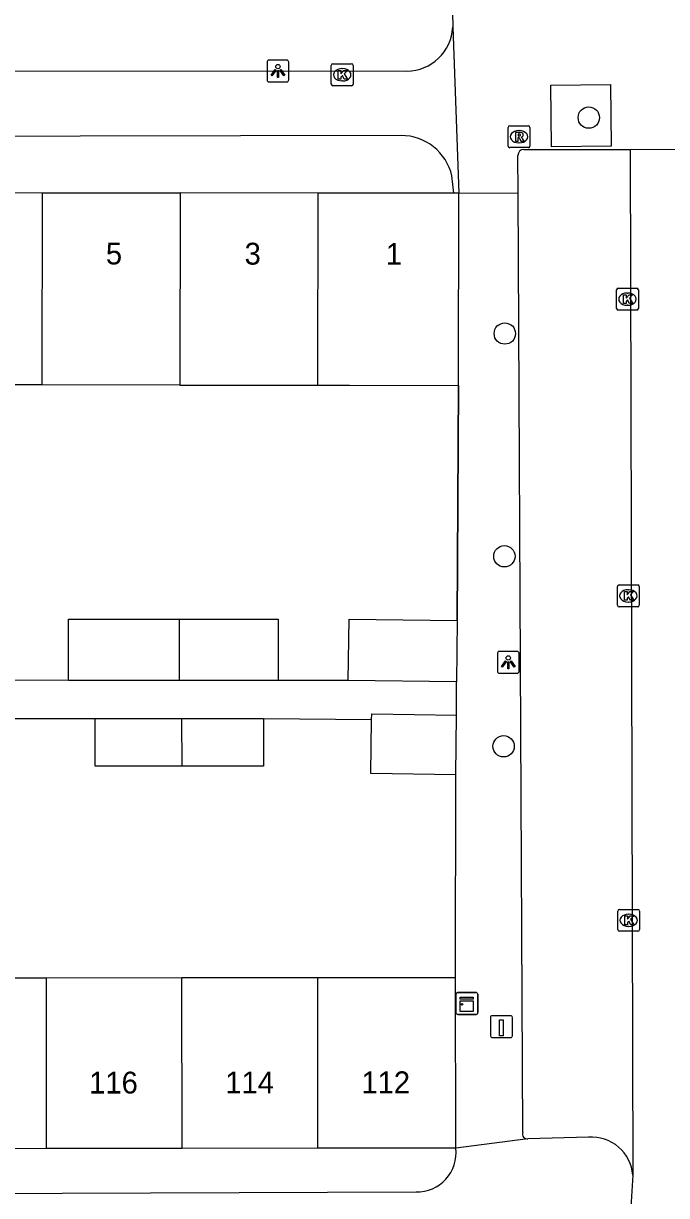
# Model space of a CAD drawing. Extents: x 160732 to 162105, y 387428 to 388479.
# Drawn here: x 161368.9 to 161398.4, y 388086.9 to 388140.6 of the extents above; entities that cross this region are included whole.
import ezdxf

# ---------------------------------------------------------------- set-up
doc = ezdxf.new("R2010")
doc.units = 0
for name, color, linetype in [('IMGEO_Boom', 7, 'Continuous'), ('IMGEO_Kast', 7, 'Continuous'), ('IMGEO_Kolk', 7, 'Continuous'), ('IMGEO_Laadpaal', 7, 'Continuous'), ('IMGEO_Lichtpunt', 7, 'Continuous'), ('IMGEO_Muur', 7, 'Continuous'), ('IMGEO_Pand', 7, 'Continuous'), ('IMGEO_Pand_nummerreeks', 7, 'Continuous'), ('IMGEO_Rijbaan_lokaal_open', 7, 'Continuous'), ('IMGEO_Rioolput', 7, 'Continuous'), ('IMGEO_Voetpad_open', 7, 'Continuous')]:
    doc.layers.add(name, color=color, linetype=linetype)

msp = doc.modelspace()

# ---------------------------------------------------------------- linework, layer by layer
at = {"layer": 'IMGEO_Boom'}
for centre in [(161394.802, 388136.29), (161390.955, 388126.395), (161390.937, 388116.191), (161390.9, 388107.481)]:
    msp.add_circle(centre, 0.489, dxfattribs=at)
at = {"layer": 'IMGEO_Kast'}
for p, q in [((161388.716, 388095.273), (161388.716, 388096.114)), ((161388.716, 388096.114), (161388.716, 388095.273)), ((161388.791, 388096.198), (161389.632, 388096.198)), ((161389.632, 388096.198), (161388.791, 388096.198)), ((161389.716, 388096.123), (161389.716, 388095.282)), ((161389.716, 388095.282), (161389.716, 388096.123)), ((161389.641, 388095.198), (161388.8, 388095.198)), ((161388.8, 388095.198), (161389.641, 388095.198))]:
    msp.add_line(p, q, dxfattribs=at)
for points in [[(161388.911, 388095.988), (161389.511, 388095.988), (161389.511, 388095.903), (161388.911, 388095.903), (161388.911, 388095.988)], [(161388.911, 388095.813), (161389.511, 388095.813), (161389.511, 388095.324), (161388.911, 388095.324), (161388.911, 388095.813)]]:
    msp.add_lwpolyline(points, dxfattribs=at)
msp.add_circle((161388.995, 388095.662), 0.0377, dxfattribs=at)
for centre, start, end in [((161388.794, 388096.12), 92.4484, 184.2845), ((161388.794, 388096.12), 92.4484, 184.2845), ((161389.638, 388096.12), 2.4484, 94.2845), ((161389.638, 388096.12), 2.4484, 94.2845), ((161388.794, 388095.276), 182.4484, 274.2845), ((161388.794, 388095.276), 182.4484, 274.2845), ((161389.638, 388095.276), 272.4484, 4.2845), ((161389.638, 388095.276), 272.4484, 4.2845)]:
    msp.add_arc(centre, 0.0779, start, end, dxfattribs=at)
at = {"layer": 'IMGEO_Kolk'}
for p, q in [((161383.007, 388137.825), (161383.007, 388138.677)), ((161383.082, 388138.751), (161383.934, 388138.751)), ((161384.008, 388138.677), (161384.008, 388137.825)), ((161383.495, 388138.531), (161383.52, 388138.531)), ((161383.934, 388137.751), (161383.082, 388137.751)), ((161383.518, 388137.971), (161383.493, 388137.971)), ((161396.146, 388128.47), (161396.998, 388128.47)), ((161396.071, 388127.544), (161396.071, 388128.396)), ((161396.559, 388128.25), (161396.584, 388128.25)), ((161397.072, 388128.396), (161397.072, 388127.544)), ((161396.998, 388127.47), (161396.146, 388127.47)), ((161396.582, 388127.69), (161396.557, 388127.69)), ((161396.113, 388113.947), (161396.113, 388114.799)), ((161396.188, 388114.873), (161397.04, 388114.873)), ((161396.601, 388114.653), (161396.626, 388114.653)), ((161397.114, 388114.799), (161397.114, 388113.947)), ((161396.624, 388114.093), (161396.599, 388114.093)), ((161397.04, 388113.873), (161396.188, 388113.873)), ((161396.201, 388100.009), (161397.053, 388100.009)), ((161396.126, 388099.083), (161396.126, 388099.935)), ((161396.614, 388099.789), (161396.639, 388099.789)), ((161397.127, 388099.935), (161397.127, 388099.083)), ((161397.053, 388099.009), (161396.201, 388099.009)), ((161396.637, 388099.229), (161396.612, 388099.229))]:
    msp.add_line(p, q, dxfattribs=at)
for points in [[(161383.007, 388137.825), (161383.007, 388138.677)], [(161383.082, 388138.751), (161383.934, 388138.751)], [(161384.008, 388138.677), (161384.008, 388137.825)], [(161383.328, 388138.451), (161383.451, 388138.451), (161383.451, 388138.3), (161383.581, 388138.451), (161383.745, 388138.451), (161383.599, 388138.3), (161383.752, 388138.051), (161383.6, 388138.051), (161383.515, 388138.215), (161383.451, 388138.148), (161383.451, 388138.051), (161383.328, 388138.051), (161383.328, 388138.451)], [(161383.934, 388137.751), (161383.082, 388137.751)], [(161396.146, 388128.47), (161396.998, 388128.47)], [(161396.071, 388127.544), (161396.071, 388128.396)], [(161396.392, 388128.17), (161396.515, 388128.17), (161396.515, 388128.019), (161396.645, 388128.17), (161396.809, 388128.17), (161396.663, 388128.019), (161396.816, 388127.77), (161396.664, 388127.77), (161396.579, 388127.934), (161396.515, 388127.867), (161396.515, 388127.77), (161396.392, 388127.77), (161396.392, 388128.17)], [(161397.072, 388128.396), (161397.072, 388127.544)], [(161396.998, 388127.47), (161396.146, 388127.47)], [(161396.113, 388113.947), (161396.113, 388114.799)], [(161396.188, 388114.873), (161397.04, 388114.873)], [(161396.434, 388114.573), (161396.557, 388114.573), (161396.557, 388114.422), (161396.687, 388114.573), (161396.851, 388114.573), (161396.705, 388114.422), (161396.858, 388114.173), (161396.706, 388114.173), (161396.621, 388114.337), (161396.557, 388114.27), (161396.557, 388114.173), (161396.434, 388114.173), (161396.434, 388114.573)], [(161397.114, 388114.799), (161397.114, 388113.947)], [(161397.04, 388113.873), (161396.188, 388113.873)], [(161396.201, 388100.009), (161397.053, 388100.009)], [(161396.126, 388099.083), (161396.126, 388099.935)], [(161396.447, 388099.709), (161396.57, 388099.709), (161396.57, 388099.558), (161396.7, 388099.709), (161396.864, 388099.709), (161396.718, 388099.558), (161396.871, 388099.309), (161396.719, 388099.309), (161396.634, 388099.473), (161396.57, 388099.406), (161396.57, 388099.309), (161396.447, 388099.309), (161396.447, 388099.709)], [(161397.127, 388099.935), (161397.127, 388099.083)], [(161397.053, 388099.009), (161396.201, 388099.009)]]:
    msp.add_lwpolyline(points, dxfattribs=at)
for centre, start, end in [((161383.084, 388138.675), 91.552, 178.448), ((161383.084, 388138.675), 91.552, 178.448), ((161383.932, 388138.675), 1.552, 88.448), ((161383.932, 388138.675), 1.552, 88.448), ((161383.084, 388137.827), 181.552, 268.448), ((161383.084, 388137.827), 181.552, 268.448), ((161383.932, 388137.827), 271.552, 358.448), ((161383.932, 388137.827), 271.552, 358.448), ((161396.148, 388128.394), 91.552, 178.448), ((161396.148, 388128.394), 91.552, 178.448), ((161396.996, 388128.394), 1.552, 88.448), ((161396.996, 388128.394), 1.552, 88.448), ((161396.148, 388127.546), 181.552, 268.448), ((161396.148, 388127.546), 181.552, 268.448), ((161396.996, 388127.546), 271.552, 358.448), ((161396.996, 388127.546), 271.552, 358.448), ((161396.19, 388114.797), 91.552, 178.448), ((161396.19, 388114.797), 91.552, 178.448), ((161397.038, 388114.797), 1.552, 88.448), ((161397.038, 388114.797), 1.552, 88.448), ((161396.19, 388113.949), 181.552, 268.448), ((161396.19, 388113.949), 181.552, 268.448), ((161397.038, 388113.949), 271.552, 358.448), ((161397.038, 388113.949), 271.552, 358.448), ((161396.203, 388099.933), 91.552, 178.448), ((161396.203, 388099.933), 91.552, 178.448), ((161397.051, 388099.933), 1.552, 88.448), ((161397.051, 388099.933), 1.552, 88.448), ((161396.203, 388099.085), 181.552, 268.448), ((161396.203, 388099.085), 181.552, 268.448), ((161397.051, 388099.085), 271.552, 358.448), ((161397.051, 388099.085), 271.552, 358.448)]:
    msp.add_arc(centre, 0.0765, start, end, dxfattribs=at)
for centre, major_axis, ratio, start_param, end_param in [((161383.494, 388138.251), (-0.387, 0.002), 0.722429, 4.712389, 7.853982), ((161383.519, 388138.251), (-0.39, 0.002), 0.717154, 1.570796, 4.712389), ((161396.558, 388127.97), (-0.387, 0.002), 0.722429, 4.712389, 7.853982), ((161396.583, 388127.97), (-0.39, 0.002), 0.717154, 1.570796, 4.712389), ((161396.6, 388114.373), (-0.387, 0.002), 0.722429, 4.712389, 7.853982), ((161396.625, 388114.373), (-0.39, 0.002), 0.717154, 1.570796, 4.712389), ((161396.613, 388099.509), (-0.387, 0.002), 0.722429, 4.712389, 7.853982), ((161396.638, 388099.509), (-0.39, 0.002), 0.717154, 1.570796, 4.712389)]:
    msp.add_ellipse(centre, major_axis=major_axis, ratio=ratio, start_param=start_param, end_param=end_param, dxfattribs=at)
at = {"layer": 'IMGEO_Laadpaal'}
for p, q in [((161391.217, 388095.138), (161390.376, 388095.138)), ((161391.217, 388095.138), (161390.376, 388095.138)), ((161390.301, 388095.054), (161390.301, 388094.213)), ((161390.301, 388095.054), (161390.301, 388094.213)), ((161391.301, 388094.222), (161391.301, 388095.063)), ((161391.301, 388094.222), (161391.301, 388095.063)), ((161390.385, 388094.138), (161391.226, 388094.138)), ((161390.385, 388094.138), (161391.226, 388094.138))]:
    msp.add_line(p, q, dxfattribs=at)
msp.add_lwpolyline([(161390.716, 388094.951), (161390.876, 388094.951), (161390.876, 388094.218), (161390.716, 388094.218), (161390.716, 388094.951)], dxfattribs=at)
for centre, start, end in [((161390.379, 388095.06), 92.4484, 184.2845), ((161390.379, 388095.06), 92.4484, 184.2845), ((161391.223, 388095.06), 2.4484, 94.2845), ((161391.223, 388095.06), 2.4484, 94.2845), ((161390.379, 388094.216), 182.4484, 274.2845), ((161390.379, 388094.216), 182.4484, 274.2845), ((161391.223, 388094.216), 272.4484, 4.2845), ((161391.223, 388094.216), 272.4484, 4.2845)]:
    msp.add_arc(centre, 0.0779, start, end, dxfattribs=at)
at = {"layer": 'IMGEO_Lichtpunt'}
for p, q in [((161380.065, 388138.828), (161380.065, 388138.021)), ((161380.065, 388138.828), (161380.065, 388138.021)), ((161380.967, 388138.923), (161380.159, 388138.923)), ((161380.967, 388138.923), (161380.159, 388138.923)), ((161381.061, 388138.021), (161381.061, 388138.828)), ((161381.061, 388138.021), (161381.061, 388138.828)), ((161380.159, 388137.927), (161380.967, 388137.927)), ((161380.159, 388137.927), (161380.967, 388137.927)), ((161391.517, 388111.829), (161390.709, 388111.829)), ((161391.517, 388111.829), (161390.709, 388111.829)), ((161390.615, 388111.734), (161390.615, 388110.927)), ((161390.615, 388111.734), (161390.615, 388110.927)), ((161391.611, 388110.927), (161391.611, 388111.734)), ((161391.611, 388110.927), (161391.611, 388111.734)), ((161390.709, 388110.833), (161391.517, 388110.833)), ((161390.709, 388110.833), (161391.517, 388110.833))]:
    msp.add_line(p, q, dxfattribs=at)
for points in [[(161380.439, 388138.492), (161380.478, 388138.464), (161380.29, 388138.202), (161380.252, 388138.229), (161380.439, 388138.492)], [(161380.541, 388138.444), (161380.588, 388138.444), (161380.588, 388138.122), (161380.541, 388138.122), (161380.541, 388138.444)], [(161380.651, 388138.464), (161380.689, 388138.491), (161380.876, 388138.229), (161380.837, 388138.201), (161380.651, 388138.464)], [(161390.989, 388111.398), (161391.028, 388111.37), (161390.84, 388111.108), (161390.802, 388111.135), (161390.989, 388111.398)], [(161391.091, 388111.35), (161391.138, 388111.35), (161391.138, 388111.028), (161391.091, 388111.028), (161391.091, 388111.35)], [(161391.201, 388111.37), (161391.239, 388111.397), (161391.426, 388111.135), (161391.387, 388111.107), (161391.201, 388111.37)]]:
    msp.add_lwpolyline(points, dxfattribs=at)
for centre in [(161380.564, 388138.626), (161391.114, 388111.532)]:
    msp.add_circle(centre, 0.0994, dxfattribs=at)
for centre, start, end in [((161380.159, 388138.828), 90, 180), ((161380.159, 388138.828), 90, 180), ((161380.967, 388138.828), 0, 90), ((161380.967, 388138.828), 0, 90), ((161380.159, 388138.021), 180, 270), ((161380.159, 388138.021), 180, 270), ((161380.967, 388138.021), 270, 0), ((161380.967, 388138.021), 270, 360), ((161390.709, 388111.734), 90, 180), ((161390.709, 388111.734), 90, 180), ((161391.517, 388111.734), 0, 90), ((161391.517, 388111.734), 0, 90), ((161390.709, 388110.927), 180, 270), ((161390.709, 388110.927), 180, 270), ((161391.517, 388110.927), 270, 0), ((161391.517, 388110.927), 270, 360)]:
    msp.add_arc(centre, 0.0946, start, end, dxfattribs=at)
at = {"layer": 'IMGEO_Muur'}
msp.add_lwpolyline([(161388.833, 388124.015), (161388.776, 388113.253)], dxfattribs=at)
at = {"layer": 'IMGEO_Pand'}
for points in [[(161363.449, 388132.854), (161369.768, 388132.846)], [(161369.768, 388132.846), (161369.756, 388124.041)], [(161369.768, 388132.846), (161376.087, 388132.837)], [(161376.087, 388132.837), (161376.075, 388124.032)], [(161382.406, 388132.829), (161376.087, 388132.837)], [(161382.394, 388124.024), (161382.406, 388132.829)], [(161388.614, 388132.82), (161382.406, 388132.829)], [(161388.845, 388132.82), (161388.614, 388132.82)], [(161388.833, 388124.015), (161388.845, 388132.82)], [(161369.756, 388124.041), (161363.437, 388124.049)], [(161376.075, 388124.032), (161369.756, 388124.041)], [(161376.075, 388124.032), (161382.394, 388124.024)], [(161382.394, 388124.024), (161383.834, 388124.022), (161388.833, 388124.015)], [(161370.977, 388110.499), (161370.977, 388113.314), (161376.06, 388113.314)], [(161376.057, 388110.499), (161376.06, 388113.314)], [(161376.06, 388113.314), (161380.568, 388113.314), (161380.568, 388110.499)], [(161383.787, 388110.499), (161383.822, 388113.314), (161388.776, 388113.253)], [(161388.776, 388113.253), (161388.742, 388110.439)], [(161376.057, 388110.499), (161370.977, 388110.499)], [(161380.568, 388110.499), (161376.057, 388110.499)], [(161388.742, 388110.439), (161383.787, 388110.499)], [(161376.153, 388108.741), (161372.198, 388108.741)], [(161376.155, 388106.571), (161372.198, 388106.571), (161372.198, 388108.741)], [(161376.153, 388108.741), (161376.155, 388106.571)], [(161379.898, 388108.741), (161376.153, 388108.741)], [(161379.898, 388108.741), (161379.898, 388106.571), (161376.155, 388106.571)], [(161388.707, 388106.181), (161384.817, 388106.24), (161384.855, 388108.699)], [(161384.855, 388108.699), (161384.859, 388108.974), (161388.749, 388108.915)], [(161388.707, 388106.181), (161388.749, 388108.915)], [(161363.751, 388096.87), (161369.958, 388096.877)], [(161369.958, 388096.877), (161376.165, 388096.883)], [(161369.966, 388089.051), (161369.958, 388096.877)], [(161376.165, 388096.883), (161382.372, 388096.889)], [(161376.173, 388089.057), (161376.165, 388096.883)], [(161382.372, 388096.889), (161383.699, 388096.89), (161388.698, 388096.895)], [(161382.372, 388096.889), (161382.38, 388089.063)], [(161388.705, 388089.069), (161388.698, 388096.895)], [(161369.966, 388089.051), (161363.759, 388089.045)], [(161376.173, 388089.057), (161369.966, 388089.051)], [(161382.38, 388089.063), (161376.173, 388089.057)], [(161388.705, 388089.069), (161382.38, 388089.063)]]:
    msp.add_lwpolyline(points, dxfattribs=at)
at = {"layer": 'IMGEO_Rijbaan_lokaal_open'}
for points in [[(161396.701, 388134.826), (161403.132, 388134.842)], [(161396.701, 388134.826), (161396.819, 388087.83)], [(161396.819, 388087.83), (161396.727, 388086.367)]]:
    msp.add_lwpolyline(points, dxfattribs=at)
at = {"layer": 'IMGEO_Rioolput'}
for p, q in [((161391.105, 388134.985), (161391.105, 388135.837)), ((161391.18, 388135.911), (161392.032, 388135.911)), ((161391.593, 388135.691), (161391.618, 388135.691)), ((161392.106, 388135.837), (161392.106, 388134.985)), ((161392.032, 388134.911), (161391.18, 388134.911)), ((161391.616, 388135.131), (161391.591, 388135.131))]:
    msp.add_line(p, q, dxfattribs=at)
for points in [[(161391.105, 388134.985), (161391.105, 388135.837)], [(161391.18, 388135.911), (161392.032, 388135.911)], [(161391.694, 388135.609), (161391.442, 388135.611), (161391.442, 388135.211)], [(161391.62, 388135.53), (161391.566, 388135.53), (161391.566, 388135.449)], [(161391.566, 388135.449), (161391.618, 388135.449)], [(161392.106, 388135.837), (161392.106, 388134.985)], [(161392.032, 388134.911), (161391.18, 388134.911)], [(161391.442, 388135.211), (161391.566, 388135.211), (161391.566, 388135.373), (161391.577, 388135.373)], [(161391.624, 388135.344), (161391.695, 388135.211), (161391.835, 388135.211), (161391.77, 388135.337)]]:
    msp.add_lwpolyline(points, dxfattribs=at)
for centre, radius, start, end in [((161391.182, 388135.835), 0.0765, 91.552, 178.448), ((161391.182, 388135.835), 0.0765, 91.552, 178.448), ((161391.602, 388135.638), 0.19, 274.7715, 282.9687), ((161391.626, 388135.434), 0.0964, 77.0061, 93.1865), ((161391.64, 388135.491), 0.0378, 276.6634, 79.6772), ((161391.693, 388135.499), 0.109, 350.3612, 89.416), ((161391.691, 388135.499), 0.112, 277.5842, 350.9817), ((161392.03, 388135.835), 0.0765, 1.552, 88.448), ((161392.03, 388135.835), 0.0765, 1.552, 88.448), ((161391.182, 388134.987), 0.0765, 181.552, 268.448), ((161391.182, 388134.987), 0.0765, 181.552, 268.448), ((161391.576, 388135.32), 0.0533, 26.0293, 88.6989), ((161391.675, 388135.284), 0.108, 29.5134, 73.7905), ((161392.03, 388134.987), 0.0765, 271.552, 358.448), ((161392.03, 388134.987), 0.0765, 271.552, 358.448)]:
    msp.add_arc(centre, radius, start, end, dxfattribs=at)
for centre, major_axis, ratio, start_param, end_param in [((161391.592, 388135.411), (-0.387, 0.002), 0.722429, 4.712389, 7.853982), ((161391.617, 388135.411), (-0.39, 0.002), 0.717154, 1.570796, 4.712389)]:
    msp.add_ellipse(centre, major_axis=major_axis, ratio=ratio, start_param=start_param, end_param=end_param, dxfattribs=at)
at = {"layer": 'IMGEO_Voetpad_open'}
for points in [[(161388.564, 388141.121), (161388.567, 388140.428)], [(161388.567, 388140.428), (161388.845, 388132.82)], [(161364.255, 388138.437), (161386.467, 388138.421)], [(161395.8, 388137.801), (161395.821, 388134.972), (161393.088, 388134.952), (161393.067, 388137.781), (161395.8, 388137.801)], [(161386.202, 388135.464), (161364.137, 388135.422), (161338.101, 388135.372)], [(161391.565, 388132.841), (161391.557, 388134.556)], [(161391.823, 388134.833), (161396.701, 388134.826)], [(161388.614, 388132.82), (161388.529, 388133.614)], [(161388.845, 388132.82), (161391.565, 388132.841)], [(161391.773, 388089.785), (161391.565, 388132.841)], [(161388.776, 388113.253), (161388.833, 388124.015)], [(161370.977, 388110.499), (161367.93, 388110.516)], [(161383.787, 388110.499), (161380.568, 388110.499)], [(161388.749, 388108.915), (161388.742, 388110.439)], [(161372.198, 388108.741), (161367.698, 388108.741)], [(161384.855, 388108.699), (161379.898, 388108.741)], [(161388.698, 388096.895), (161388.707, 388106.181)], [(161392.013, 388089.498), (161392.006, 388089.496), (161388.705, 388089.069)], [(161394.79, 388089.566), (161392.013, 388089.498)], [(161338.221, 388086.886), (161386.887, 388087.066)]]:
    msp.add_lwpolyline(points, dxfattribs=at)
for centre, radius, start, end in [((161386.462, 388140.529), 2.108, 270.1434, 357.2622), ((161386.223, 388133.102), 2.362, 12.5182, 90.5113), ((161391.83, 388134.56), 0.273, 91.5046, 180.8164), ((161391.98, 388089.714), 0.219, 161.0877, 278.7195), ((161394.939, 388087.687), 1.885, 4.3607, 94.5392), ((161386.942, 388088.843), 1.778, 268.2354, 7.3084)]:
    msp.add_arc(centre, radius, start, end, dxfattribs=at)

# ---------------------------------------------------------------- texts
at = {"layer": 'IMGEO_Pand_nummerreeks'}
for s, rotation, p in [('5', 359.9227, (161372.681, 388129.561)), ('3', 359.9227, (161379.035, 388129.553)), ('1', 359.9227, (161385.502, 388129.544)), ('116', 0.0563, (161371.915, 388091.572)), ('114', 0.0563, (161378.152, 388091.578)), ('112', 0.0563, (161384.385, 388091.584))]:
    msp.add_text(s, height=1, rotation=rotation, dxfattribs=at).set_placement(p)

doc.saveas('drawing.dxf')
